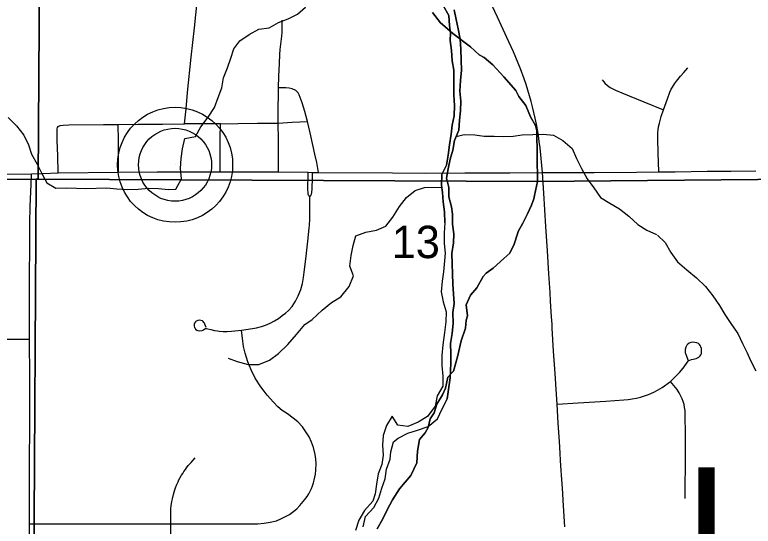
# Model space of a CAD drawing. Extents: x 0 to 34, y 0 to 22.
# Drawn here: x 2.7836 to 3.2608, y 18.8858 to 19.2166 of the extents above; entities that cross this region are included whole.
import ezdxf

# ---------------------------------------------------------------- set-up
doc = ezdxf.new("R2010")
doc.units = 0
for name, color, linetype in [('GM_X_County_Road', 7, 'Continuous'), ('GM_X_Major_River', 7, 'Continuous'), ('GM_X_Minor_River', 7, 'Continuous'), ('GM_X_Section', 7, 'Continuous'), ('GM_X_Section_Text', 7, 'Continuous'), ('GM_X_State_Route', 7, 'Continuous'), ('GM_X_Township_Road', 7, 'Continuous'), ('GM_X_Township_Text', 7, 'Continuous'), ('GM_X_Unincorporated', 7, 'Continuous'), ('GM_X_Unincorporated_Location', 7, 'Continuous')]:
    doc.layers.add(name, color=color, linetype=linetype)

msp = doc.modelspace()

# ---------------------------------------------------------------- linework, layer by layer
at = {"layer": 'GM_X_County_Road'}
msp.add_lwpolyline([(2.79311, 18.87921), (2.79319, 18.88741), (2.79316, 18.89954), (2.79311, 18.91219), (2.79316, 18.93076), (2.7932, 18.9471), (2.79327, 18.97559), (2.79322, 18.98763), (2.79316, 19.00102), (2.79319, 19.00684), (2.79306, 19.03218), (2.79335, 19.08188), (2.7936, 19.09265), (2.79421, 19.1071), (2.79444, 19.11379)], dxfattribs=at)
at = {"layer": 'GM_X_Major_River'}
for points in [[(3.0604, 19.22247), (3.06417, 19.21617), (3.06452, 19.2097), (3.06506, 19.20457), (3.06485, 19.19981), (3.06577, 19.19334), (3.0663, 19.18668), (3.06722, 19.18077), (3.06739, 19.17602), (3.06733, 19.16479), (3.06768, 19.15794), (3.06746, 19.15129), (3.06629, 19.14521), (3.06569, 19.13931), (3.06451, 19.13247), (3.06372, 19.12582), (3.06255, 19.11935), (3.05948, 19.11328), (3.05926, 19.10644), (3.05999, 19.10168), (3.06034, 19.09559), (3.06126, 19.08912), (3.06142, 19.08227)], [(3.06142, 19.08227), (3.06126, 19.08912), (3.06034, 19.09559), (3.05999, 19.10168), (3.05926, 19.10644), (3.05948, 19.11328), (3.06255, 19.11935), (3.06372, 19.12582), (3.06451, 19.13247), (3.06569, 19.13931), (3.06629, 19.14521), (3.06746, 19.15129), (3.06768, 19.15794), (3.06733, 19.16479), (3.06739, 19.17602), (3.06722, 19.18077), (3.0663, 19.18668), (3.06577, 19.19334), (3.06485, 19.19981), (3.06506, 19.20457), (3.06452, 19.2097), (3.06417, 19.21617), (3.0604, 19.22247)], [(3.05968, 18.96167), (3.06294, 18.96812), (3.06491, 18.9818), (3.06533, 18.99131), (3.06536, 18.9974), (3.06521, 19.00406), (3.06619, 19.01052), (3.06698, 19.01718), (3.06664, 19.02403), (3.06761, 19.02992), (3.06708, 19.0362), (3.06673, 19.04229), (3.06638, 19.04895), (3.06622, 19.05542), (3.06607, 19.06227), (3.06707, 19.06919), (3.06727, 19.07482), (3.06635, 19.0811), (3.06638, 19.08757), (3.06583, 19.09232), (3.06416, 19.0988), (3.064, 19.10489), (3.06251, 19.11098), (3.06368, 19.11688), (3.06504, 19.12315), (3.06659, 19.12903), (3.06776, 19.13531), (3.07045, 19.14195), (3.07105, 19.14841), (3.07165, 19.1545), (3.07187, 19.16077), (3.07114, 19.16706), (3.07156, 19.17409), (3.07216, 19.18075), (3.072, 19.18722), (3.07185, 19.19426), (3.07131, 19.20073), (3.07002, 19.20739), (3.06891, 19.21349), (3.06742, 19.21977)], [(3.06742, 19.21977), (3.06891, 19.21349), (3.07002, 19.20739), (3.07131, 19.20073), (3.07185, 19.19426), (3.072, 19.18722), (3.07216, 19.18075), (3.07156, 19.17409), (3.07114, 19.16706), (3.07187, 19.16077), (3.07165, 19.1545), (3.07105, 19.14841), (3.07045, 19.14195), (3.06776, 19.13531), (3.06659, 19.12903), (3.06504, 19.12315), (3.06368, 19.11688), (3.06251, 19.11098), (3.064, 19.10489), (3.06416, 19.0988), (3.06583, 19.09232), (3.06638, 19.08757), (3.06635, 19.0811), (3.06727, 19.07482), (3.06707, 19.06919), (3.06607, 19.06227), (3.06622, 19.05542), (3.06638, 19.04895), (3.06673, 19.04229), (3.06708, 19.0362), (3.06761, 19.02992), (3.06664, 19.02403), (3.06698, 19.01718), (3.06619, 19.01052), (3.06521, 19.00406), (3.06536, 18.9974), (3.06533, 18.99131), (3.06491, 18.9818), (3.06294, 18.96812), (3.05968, 18.96167)], [(3.06142, 19.08227), (3.061, 19.07523), (3.06097, 19.06876), (3.0617, 19.06248), (3.06129, 19.05735), (3.06069, 19.05031), (3.05971, 19.04423), (3.0591, 19.03738), (3.0604, 19.03091), (3.06246, 19.02443), (3.06205, 19.01796), (3.06125, 19.01112), (3.06026, 19.00314), (3.05947, 18.99629), (3.05963, 18.98982), (3.06016, 18.98297), (3.06013, 18.9765), (3.05649, 18.97025), (3.05532, 18.9634), (3.05035, 18.95677), (3.04425, 18.95319), (3.03759, 18.95037), (3.03114, 18.95117), (3.02737, 18.95709), (3.02373, 18.95102), (3.02161, 18.94456), (3.0212, 18.93829), (3.02155, 18.93182), (3.02076, 18.92574), (3.01845, 18.91966), (3.01727, 18.91301), (3.01648, 18.90674), (3.01494, 18.90199), (3.00959, 18.89593), (3.00595, 18.88967), (3.00383, 18.88303)], [(3.00878, 18.88547), (3.01033, 18.89212), (3.01568, 18.89799), (3.01875, 18.90406), (3.02087, 18.91052), (3.02299, 18.91659), (3.02378, 18.92268), (3.02609, 18.92913), (3.02649, 18.93388), (3.02842, 18.94034), (3.03129, 18.9428), (3.03757, 18.946), (3.04385, 18.94787), (3.05069, 18.9503), (3.0568, 18.95521), (3.05968, 18.96167)]]:
    msp.add_lwpolyline(points, dxfattribs=at)
at = {"layer": 'GM_X_Minor_River'}
for points in [[(2.91732, 19.16941), (2.91849, 19.17588), (2.92099, 19.18233), (2.9233, 19.18841), (2.92504, 19.19448), (2.92905, 19.1996), (2.93496, 19.20375), (2.94125, 19.20733), (2.9479, 19.20806), (2.95399, 19.21164), (2.96027, 19.21389), (2.96618, 19.2169), (2.97152, 19.22143), (2.97155, 19.22828), (2.96778, 19.23363), (2.96268, 19.23918), (2.96118, 19.24394), (2.96122, 19.25079), (2.96334, 19.25743), (2.97464, 19.26999)], [(2.77934, 19.15018), (2.78463, 19.14483), (2.78935, 19.13872), (2.79236, 19.13242), (2.79442, 19.12632), (2.79799, 19.12003), (2.80138, 19.11354), (2.80439, 19.10782), (2.81007, 19.10436), (2.81691, 19.10471), (2.82337, 19.10448), (2.82944, 19.10426), (2.84312, 19.10457), (2.84957, 19.10396), (2.85641, 19.10354), (2.86325, 19.10389), (2.87009, 19.10442), (2.87654, 19.10419), (2.883, 19.10359), (2.88775, 19.10375), (2.89139, 19.11039), (2.89066, 19.11724), (2.89107, 19.12352), (2.89186, 19.12979), (2.89342, 19.13663), (2.90026, 19.13774), (2.9039, 19.14419), (2.90849, 19.15044), (2.9127, 19.15669), (2.91501, 19.16315), (2.91732, 19.16941)], [(3.06877, 19.13779), (3.07404, 19.13908), (3.08088, 19.13885), (3.08695, 19.13805), (3.09341, 19.13802), (3.09911, 19.1378), (3.10556, 19.13795), (3.11146, 19.13887), (3.1183, 19.13921), (3.12514, 19.13937), (3.13178, 19.13876), (3.13765, 19.1353), (3.1437, 19.13013), (3.14652, 19.12365), (3.14971, 19.11717), (3.15348, 19.11049), (3.15782, 19.10457), (3.16216, 19.09846), (3.16803, 19.09481), (3.17427, 19.09116), (3.18033, 19.08637), (3.18619, 19.08101), (3.19206, 19.07718), (3.19831, 19.07448)], [(2.92139, 18.99457), (2.92727, 18.99244), (2.93447, 18.9905), (2.94131, 18.99047), (2.94816, 18.99328), (2.95407, 18.99762), (2.95999, 19.0033), (2.96572, 19.00974), (2.97106, 19.01618), (2.97583, 19.01957), (2.98213, 19.02563), (2.98823, 19.03054), (2.99432, 19.03412), (2.99968, 19.04094), (3.00237, 19.04777), (3.00012, 19.05407), (3.00092, 19.06091), (3.00228, 19.06737), (3.00402, 19.07364), (3.01049, 19.07589), (3.01733, 19.07737), (3.02342, 19.07981), (3.02782, 19.08568), (3.03222, 19.09251), (3.03662, 19.09838), (3.04234, 19.10291), (3.04842, 19.10478), (3.05944, 19.10508)], [(3.19888, 19.07409), (3.20379, 19.06931), (3.20756, 19.06282), (3.2119, 19.05671), (3.21795, 19.05154), (3.22419, 19.04637), (3.23005, 19.04082), (3.23458, 19.0349), (3.23892, 19.0286), (3.2425, 19.02268), (3.24683, 19.01619), (3.25079, 19.01046), (3.2538, 19.00398), (3.25681, 18.99787), (3.25906, 18.9931), (3.26245, 18.98624)]]:
    msp.add_lwpolyline(points, dxfattribs=at)
at = {"layer": 'GM_X_Section'}
for points in [[(2.56365, 19.3759), (2.80042, 19.37489), (2.79871, 19.11023), (2.79739, 19.11023), (2.56549, 19.10794), (2.5626, 19.10791)], [(2.56549, 19.10794), (2.79739, 19.11023), (2.7958, 18.85424), (2.56819, 18.85493)]]:
    msp.add_lwpolyline(points, close=True, dxfattribs=at)
for points in [[(3.0535, 19.21805), (3.05875, 19.21142), (3.0615, 19.20887), (3.06673, 19.20441), (3.0781, 19.19574), (3.08359, 19.19064), (3.08698, 19.18886), (3.0926, 19.18427), (3.09968, 19.17649), (3.10741, 19.16757), (3.10939, 19.16361), (3.11385, 19.15787), (3.1169, 19.15047), (3.12019, 19.14498), (3.12099, 19.14154), (3.12135, 19.10865), (2.79871, 19.11023), (2.80042, 19.37489)], [(3.28742, 19.11023), (3.12135, 19.10865), (3.12099, 19.14154), (3.12019, 19.14498), (3.1169, 19.15047), (3.11385, 19.15787), (3.10939, 19.16361), (3.10741, 19.16757), (3.09968, 19.17649), (3.0926, 19.18427), (3.08698, 19.18886), (3.08359, 19.19064), (3.0781, 19.19574), (3.06673, 19.20441), (3.0615, 19.20887), (3.05875, 19.21142), (3.0535, 19.21805)], [(2.7958, 18.85424), (2.79739, 19.11023), (2.79871, 19.11023), (3.12135, 19.10865), (3.11942, 19.09975), (3.11894, 19.09757), (3.11745, 19.09346), (3.11481, 19.0878), (3.1118, 19.08189), (3.1089, 19.07636), (3.10841, 19.07494), (3.10631, 19.06814), (3.10354, 19.06248), (3.09972, 19.05886), (3.0927, 19.05265), (3.0881, 19.04941), (3.08619, 19.04721), (3.08216, 19.04001), (3.07809, 19.03523), (3.07534, 19.02907), (3.07609, 19.02191), (3.07535, 19.01909), (3.07478, 19.01384), (3.07205, 19.00562), (3.06974, 18.99536), (3.06716, 18.986), (3.06334, 18.98225), (3.06262, 18.97815), (3.06202, 18.97507), (3.05988, 18.97082), (3.05622, 18.96478), (3.05462, 18.95913), (3.05196, 18.95539), (3.05075, 18.94962), (3.04886, 18.94615), (3.04518, 18.94189), (3.04386, 18.93433), (3.04332, 18.9269), (3.03943, 18.91868), (3.03219, 18.91003), (3.02777, 18.90295), (3.02425, 18.89639), (3.02149, 18.89073), (3.0177, 18.88417)], [(3.0177, 18.88417), (3.02149, 18.89073), (3.02425, 18.89639), (3.02777, 18.90295), (3.03219, 18.91003), (3.03943, 18.91868), (3.04332, 18.9269), (3.04386, 18.93433), (3.04518, 18.94189), (3.04886, 18.94615), (3.05075, 18.94962), (3.05196, 18.95539), (3.05462, 18.95913), (3.05622, 18.96478), (3.05988, 18.97082), (3.06202, 18.97507), (3.06262, 18.97815), (3.06334, 18.98225), (3.06716, 18.986), (3.06974, 18.99536), (3.07205, 19.00562), (3.07478, 19.01384), (3.07535, 19.01909), (3.07609, 19.02191), (3.07534, 19.02907), (3.07809, 19.03523), (3.08216, 19.04001), (3.08619, 19.04721), (3.0881, 19.04941), (3.0927, 19.05265), (3.09972, 19.05886), (3.10354, 19.06248), (3.10631, 19.06814), (3.10841, 19.07494), (3.1089, 19.07636), (3.1118, 19.08189), (3.11481, 19.0878), (3.11745, 19.09346), (3.11894, 19.09757), (3.11942, 19.09975), (3.12135, 19.10865), (3.28742, 19.11023)]]:
    msp.add_lwpolyline(points, dxfattribs=at)
at = {"layer": 'GM_X_State_Route'}
for points in [[(3.12256, 19.13452), (3.12194, 19.13858), (3.12065, 19.14586), (3.11991, 19.14961), (3.11908, 19.15329), (3.11819, 19.15696), (3.11721, 19.16053), (3.11622, 19.16424), (3.11514, 19.16785), (3.11399, 19.17145), (3.11278, 19.17502), (3.1103, 19.18168), (3.1089, 19.18519), (3.10747, 19.18886), (3.1058, 19.19264), (3.1029, 19.19899), (3.09554, 19.21496), (3.09038, 19.22621), (3.08507, 19.23769)], [(3.12456, 19.11453), (3.12307, 19.13054), (3.12256, 19.13452)], [(2.77413, 19.11339), (2.79444, 19.11379), (2.80147, 19.11392), (2.81158, 19.11426), (2.85068, 19.11469), (2.8755, 19.11493), (2.91625, 19.11492), (2.95407, 19.11492), (2.97318, 19.11469), (2.97608, 19.11455), (2.9799, 19.1146), (3.02772, 19.11426), (3.04886, 19.11423), (3.0744, 19.1143), (3.10358, 19.11443), (3.12456, 19.11453), (3.13744, 19.11448), (3.15799, 19.11459), (3.18544, 19.1148), (3.19978, 19.11496), (3.21043, 19.11509), (3.23096, 19.11533), (3.24626, 19.11538), (3.26237, 19.11558)], [(3.13076, 19.01654), (3.13045, 19.02113), (3.12983, 19.03139), (3.12946, 19.03689), (3.12871, 19.04896), (3.12779, 19.06395), (3.12681, 19.07973), (3.12548, 19.10129), (3.12456, 19.11453)], [(3.13903, 18.88556), (3.13811, 18.89907), (3.13744, 18.91051), (3.13691, 18.91896), (3.13673, 18.92188), (3.13632, 18.92836), (3.13602, 18.93301), (3.13551, 18.94072), (3.1348, 18.95243), (3.13413, 18.9647), (3.13342, 18.9744), (3.13273, 18.98457), (3.13181, 18.99912), (3.13093, 19.01399), (3.13076, 19.01654)]]:
    msp.add_lwpolyline(points, dxfattribs=at)
at = {"layer": 'GM_X_Township_Road'}
msp.add_line((2.91642, 19.14612), (2.89324, 19.14605), dxfattribs=at)
for points in [[(2.89324, 19.14605), (2.89423, 19.15583), (2.89527, 19.16619), (2.89761, 19.18906), (2.89964, 19.20817), (2.90147, 19.22492)], [(2.95407, 19.11492), (2.954, 19.12583), (2.95393, 19.13575), (2.95386, 19.14651), (2.95381, 19.15317), (2.95407, 19.16811), (2.95409, 19.16928), (2.95427, 19.17692), (2.95456, 19.18503), (2.95478, 19.19084), (2.95506, 19.19413), (2.95612, 19.20278), (2.95628, 19.20532), (2.95634, 19.20745), (2.9563, 19.21304)], [(3.19978, 19.11496), (3.19943, 19.12718), (3.19918, 19.13609), (3.19918, 19.13803), (3.19923, 19.1405), (3.19938, 19.14219), (3.19963, 19.14415), (3.20018, 19.14655), (3.20133, 19.15075), (3.20278, 19.15511), (3.20544, 19.16228), (3.20699, 19.16647), (3.20779, 19.16842), (3.20859, 19.16982), (3.20994, 19.17187), (3.21124, 19.17357), (3.21375, 19.17682), (3.21589, 19.17928), (3.21855, 19.18223)], [(3.16325, 19.17457), (3.16415, 19.17322), (3.1649, 19.17232), (3.16656, 19.17082), (3.16841, 19.16962), (3.17176, 19.16782), (3.17586, 19.16601), (3.19006, 19.16026), (3.20278, 19.15511)], [(2.97274, 19.14753), (2.97102, 19.15394), (2.96934, 19.15966), (2.96738, 19.16484), (2.96662, 19.16606), (2.96512, 19.16755), (2.96294, 19.16873), (2.9608, 19.16919), (2.95881, 19.16928), (2.95409, 19.16928)], [(2.81167, 19.14435), (2.81292, 19.14488), (2.8148, 19.14527), (2.81849, 19.14542), (2.84089, 19.14554), (2.85041, 19.14564), (2.86323, 19.14576), (2.87911, 19.14591), (2.89324, 19.14605)], [(2.91625, 19.11492), (2.9163, 19.12416), (2.91637, 19.13701), (2.91642, 19.14612)], [(2.91642, 19.14612), (2.92774, 19.14623), (2.94054, 19.14637), (2.95386, 19.14651), (2.96288, 19.147), (2.97274, 19.14753)], [(2.9799, 19.1146), (2.97874, 19.12111), (2.97756, 19.12651), (2.97642, 19.13133), (2.97442, 19.14017), (2.97274, 19.14753)], [(2.81158, 19.11426), (2.8113, 19.12529), (2.81105, 19.13535), (2.8109, 19.14156), (2.81095, 19.14281), (2.81118, 19.14363), (2.81167, 19.14435)], [(2.85068, 19.11469), (2.85059, 19.12518), (2.8505, 19.13534), (2.85041, 19.14564)], [(2.97424, 19.09878), (2.97359, 19.09955), (2.97324, 19.10045), (2.97315, 19.1014), (2.97303, 19.10352), (2.97299, 19.10503), (2.97319, 19.11245), (2.97318, 19.11469)], [(2.97424, 19.09878), (2.97493, 19.09967), (2.97531, 19.10062), (2.9755, 19.10168), (2.97567, 19.10395), (2.97573, 19.1049), (2.97592, 19.11018), (2.97608, 19.11455)], [(2.90727, 19.01425), (2.90639, 19.01654), (2.90617, 19.01711), (2.90584, 19.01764), (2.90533, 19.01818), (2.9048, 19.01858), (2.90375, 19.01892), (2.90277, 19.01905), (2.90179, 19.01892), (2.90083, 19.01848), (2.90029, 19.018), (2.89978, 19.01717), (2.89959, 19.01639), (2.8996, 19.01521), (2.89982, 19.01441), (2.90007, 19.0139), (2.90046, 19.01334), (2.90121, 19.01266), (2.90198, 19.01233), (2.90284, 19.0122), (2.90458, 19.01244), (2.9055, 19.01292), (2.90639, 19.01339), (2.90691, 19.01364), (2.90747, 19.01376), (2.90833, 19.01358), (2.91023, 19.01303), (2.91265, 19.01244), (2.91456, 19.01209), (2.91575, 19.01194), (2.91827, 19.01175), (2.92078, 19.01181), (2.92366, 19.01203), (2.93012, 19.01265), (2.93728, 19.01361), (2.93988, 19.01406), (2.94294, 19.0149), (2.94563, 19.01588), (2.94856, 19.01718), (2.9515, 19.01859), (2.95404, 19.02021), (2.95643, 19.02205), (2.95847, 19.02358), (2.96038, 19.02538), (2.96276, 19.02801), (2.9639, 19.02955), (2.9649, 19.03127), (2.96681, 19.03478), (2.96851, 19.039), (2.96957, 19.04288), (2.97021, 19.04667), (2.97066, 19.0502), (2.9716, 19.05846), (2.97294, 19.07022), (2.97389, 19.0786), (2.97403, 19.0802), (2.97411, 19.08149), (2.97416, 19.08337), (2.9742, 19.09126), (2.97424, 19.09878)], [(2.79319, 18.88741), (2.81634, 18.88745), (2.87785, 18.8874), (2.8844, 18.88733), (2.90336, 18.8874), (2.91957, 18.88745), (2.94055, 18.8874), (2.94476, 18.88779), (2.94858, 18.88839), (2.95267, 18.88936), (2.95599, 18.89074), (2.96117, 18.8935), (2.9658, 18.89718), (2.96784, 18.8993), (2.97106, 18.9031), (2.97254, 18.90509), (2.97354, 18.9067), (2.97443, 18.90843), (2.97524, 18.91019), (2.97596, 18.91199), (2.97657, 18.91382), (2.97709, 18.91568), (2.97751, 18.91756), (2.97783, 18.91946), (2.97809, 18.92202), (2.97824, 18.92636), (2.97817, 18.92926), (2.9778, 18.93232), (2.97667, 18.93678), (2.97541, 18.94018), (2.97374, 18.94356), (2.97177, 18.94682), (2.96946, 18.95015), (2.96646, 18.95326), (2.96343, 18.95571), (2.95982, 18.95844), (2.95641, 18.96075), (2.95366, 18.9631), (2.95073, 18.96596), (2.94674, 18.97049), (2.94465, 18.9731), (2.94262, 18.97597), (2.93894, 18.98159), (2.93626, 18.98704), (2.93414, 18.99221), (2.93251, 18.99766), (2.93149, 19.00212), (2.93095, 19.00559), (2.93012, 19.01265)], [(2.77763, 19.00689), (2.79319, 19.00684)], [(3.13413, 18.9647), (3.14775, 18.96559), (3.16564, 18.96677), (3.17716, 18.96752), (3.17989, 18.96777), (3.18259, 18.96815), (3.18527, 18.96868), (3.18793, 18.96934), (3.19054, 18.97015), (3.19311, 18.97109), (3.19645, 18.97255), (3.19888, 18.97379), (3.20202, 18.97565), (3.20728, 18.9795), (3.20933, 18.9813), (3.21129, 18.9832), (3.21315, 18.98521), (3.21545, 18.98804), (3.21864, 18.99248), (3.21917, 18.99296), (3.21987, 18.9933), (3.22091, 18.99362), (3.22191, 18.99382), (3.22309, 18.99399), (3.22389, 18.99424), (3.22479, 18.99462), (3.22563, 18.99518), (3.22642, 18.99601), (3.22698, 18.99677), (3.22729, 18.99757), (3.22743, 18.99857), (3.22733, 19.00069), (3.22702, 19.0018), (3.2266, 19.00264), (3.22608, 19.00333), (3.22532, 19.00392), (3.22435, 19.00444), (3.22313, 19.00465), (3.22167, 19.00475), (3.22036, 19.00455), (3.21935, 19.00416), (3.21859, 19.00361), (3.21779, 19.00281), (3.21713, 19.0016), (3.21678, 19.00017), (3.21675, 18.99906), (3.21688, 18.99802), (3.21716, 18.99709), (3.21758, 18.99591), (3.21865, 18.99299)], [(3.21675, 18.90376), (3.217, 18.933), (3.21692, 18.94502), (3.21683, 18.95778), (3.21671, 18.96071), (3.21646, 18.96264), (3.21607, 18.96455), (3.21555, 18.96643), (3.21489, 18.96826), (3.21411, 18.97004), (3.21296, 18.97218), (3.21162, 18.97421), (3.20728, 18.9795)], [(2.88434, 18.87612), (2.8844, 18.88733), (2.88448, 18.89736), (2.88469, 18.89913), (2.88509, 18.9018), (2.88542, 18.9036), (2.88609, 18.90629), (2.88687, 18.90883), (2.88745, 18.91065), (2.88812, 18.9123), (2.88906, 18.91448), (2.88963, 18.91575), (2.89051, 18.91736), (2.89139, 18.91883), (2.89212, 18.92), (2.89289, 18.92119), (2.89385, 18.92251), (2.89453, 18.92356), (2.8957, 18.92507), (2.89748, 18.92708), (2.90016, 18.93017)]]:
    msp.add_lwpolyline(points, dxfattribs=at)
at = {"layer": 'GM_X_Unincorporated'}
for radius in [0.0372, 0.02358]:
    msp.add_circle((2.88717, 19.11957), radius, dxfattribs=at)
at = {"layer": 'GM_X_Unincorporated_Location'}
msp.add_line((2.88717, 19.11957), (2.88717, 19.11957), dxfattribs=at)

# ---------------------------------------------------------------- texts
at = {"layer": 'GM_X_Section_Text'}
msp.add_text('13', height=0.020928, rotation=0, dxfattribs=at).set_placement((3.02716, 19.05919))
at = {"layer": 'GM_X_Township_Text'}
msp.add_text('LIVERPOOL', height=0.085227, rotation=0, dxfattribs=at).set_placement((3.21593, 18.83873))

doc.saveas('drawing.dxf')
